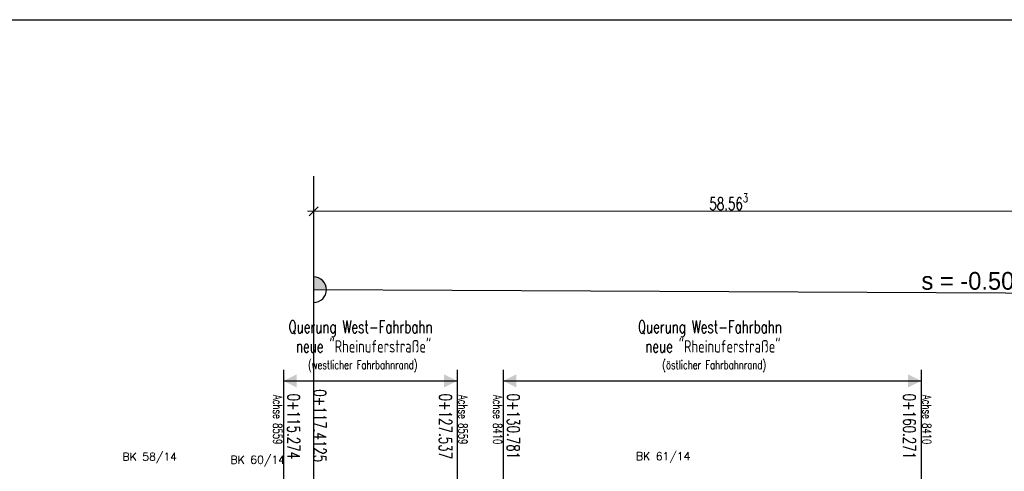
# Model space of a CAD drawing. Header units: metres. Extents: x 3458045 to 3462392, y 5482308 to 5484762.
# Tile 268 of 458: x 3460100 to 3460169, y 5484014 to 5484046. Entities that reach past the tile are written whole.
import ezdxf
from ezdxf.enums import TextEntityAlignment as Align

# ---------------------------------------------------------------- set-up
doc = ezdxf.new("R2010")
doc.units = ezdxf.units.M
doc.header["$PDMODE"] = 3
doc.header["$PDSIZE"] = 0.1
doc.linetypes.add('AUSGEZOGEN', pattern=[2, 1, 1])
doc.layers.get('0').update_dxf_attribs({"linetype": 'CONTINUOUS'})
doc.layers.get('DEFPOINTS').update_dxf_attribs({"linetype": 'CONTINUOUS'})
for name, color, linetype in [('BAUER_BK 2014', 1, 'CONTINUOUS'), ('SP_Tangentenband', 1, 'CONTINUOUS'), ('SP_TEXT', 2, 'CONTINUOUS'), ('SP_VERM-VA-B44', 150, 'CONTINUOUS')]:
    doc.layers.add(name, color=color, linetype=linetype)
doc.layers.add('SP_LAYOUT', color=50, linetype='CONTINUOUS', plot=False)
doc.styles.add('K_ISOCP', font='k_isocp.shx')
doc.styles.add('ROMANS', font='ROMANS')
doc.styles.add('SP_F', font='romans.shx', dxfattribs={"width": 0.7, "bigfont": 'sp_f.shx'})
doc.dimstyles.new('SOFI35$0', dxfattribs={"dimtxt": 3.5, "dimasz": 0.35, "dimexe": 0.9, "dimexo": 0.625, "dimgap": 0.945, "dimtad": 1, "dimdec": 3, "dimrnd": 0.001, "dimzin": 1, "dimdsep": 46, "dimtxsty": 'SP_F', "dimblk1": 'SOF_BEMSTR1', "dimblk2": 'SOF_BEMSTR2', "dimsah": 1, "dimcen": 3.5, "dimse1": 1, "dimse2": 1, "dimclrd": 1, "dimclre": 1, "dimclrt": 2, "dimaunit": 2, "dimazin": 0, "dimtfac": 1, "dimtdec": 3, "dimtmove": 0, "dimatfit": 3, "dimfxl": 1, "dimtolj": 1, "dimtzin": 0, "dimlwd": 0, "dimlwe": 0, "dimarcsym": 0})

# ---------------------------------------------------------------- blocks, each defined once
blk = doc.blocks.new('SOF_BEMSTR2')
at = {"color": 0, "linetype": 'ByBlock', "lineweight": -2}
for p, q in [((0, -20), (0, 8.5)), ((3.535, 3.535), (-3.535, -3.535)), ((-5, 0), (5, 0))]:
    blk.add_line(p, q, dxfattribs=at)
blk = doc.blocks.new('SOF_BEMSTR1')
at = {"color": 0, "linetype": 'ByBlock', "lineweight": -2}
for p, q in [((0, 20), (0, -8.5)), ((3.535, 3.535), (-3.535, -3.535)), ((-5, 0), (5, 0))]:
    blk.add_line(p, q, dxfattribs=at)
blk = doc.blocks.new('*D144')
at = {"layer": 'DEFPOINTS', "color": 0, "linetype": 'AUSGEZOGEN', "transparency": 16777216}
for p in [(3460120.47, 5484032.41), (3460120.47, 5484032.353), (3460179.033, 5484032.353)]:
    blk.add_point(p, dxfattribs=at)
at = {"layer": 'SP_Tangentenband', "color": 1, "linetype": 'AUSGEZOGEN', "lineweight": 0, "transparency": 16777216}
blk.add_line((3460178.946, 5484032.41), (3460120.558, 5484032.41), dxfattribs=at)
at = {"layer": 'SP_Tangentenband', "color": 1, "linetype": 'AUSGEZOGEN', "lineweight": 0, "transparency": 16777216, "xscale": 0.08750000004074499, "yscale": 0.08750000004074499, "zscale": 0.08750000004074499, "rotation": 180}
blk.add_blockref('SOF_BEMSTR1', (3460120.47, 5484032.41), dxfattribs=at)
at = {"layer": 'SP_Tangentenband', "color": 1, "linetype": 'AUSGEZOGEN', "lineweight": 0, "transparency": 16777216, "xscale": 0.08750000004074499, "yscale": 0.08750000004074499, "zscale": 0.08750000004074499}
blk.add_blockref('SOF_BEMSTR2', (3460179.033, 5484032.41), dxfattribs=at)
at = {"layer": 'SP_Tangentenband', "color": 2, "linetype": 'AUSGEZOGEN', "transparency": 16777216, "insert": (3460149.752, 5484033.083), "char_height": 0.875, "attachment_point": 5, "style": 'SP_F'}
blk.add_mtext('\\A1;\\A1;58.56{\\H.7x;\\S3^ ;}', dxfattribs=at)
blk = doc.blocks.new('SOFI-PFV')
at = {"color": 0, "linetype": 'Continuous'}
blk.add_solid([(-0.0625, 0.125), (0.0625, 0.125), (0, 0)], dxfattribs=at)

msp = doc.modelspace()

# ---------------------------------------------------------------- hatches: boundary and pattern name
at = {"layer": 'SP_Tangentenband'}
h = msp.add_hatch(color=1, dxfattribs=at)
h.dxf.hatch_style = 1
h.paths.add_polyline_path([(3460120.4704, 5484027.7822), (3460120.4704, 5484026.8822), (3460121.3704, 5484026.8776, 0.4156825)])

# ---------------------------------------------------------------- linework, layer by layer
at = {"layer": 'SP_LAYOUT'}
msp.add_lwpolyline([(3459988.5361, 5484045.9145), (3460409.8809, 5484045.9145), (3460409.8809, 5483954.9364), (3459988.5361, 5483954.9364)], close=True, dxfattribs=at)
at = {"layer": 'SP_Tangentenband', "color": 1}
for points in [[(3460120.4704, 5484005.0072), (3460120.4704, 5484034.891)], [(3460237.5964, 5484029.8001), (3460179.0334, 5484026.5886), (3460120.4704, 5484026.8822)]]:
    msp.add_lwpolyline(points, dxfattribs=at)
msp.add_arc((3460120.4704, 5484026.8822), 0.9, 270, 90, dxfattribs=at)
at = {"layer": 'SP_VERM-VA-B44', "color": 1}
for p, q in [((3460118.3319, 5484021.2437), (3460118.3319, 5484010.8838)), ((3460130.5949, 5484021.2437), (3460130.5949, 5484010.8838)), ((3460133.8389, 5484021.2437), (3460133.8389, 5484010.8838)), ((3460163.3279, 5484021.2437), (3460163.3279, 5484010.8838)), ((3460118.3319, 5484020.4524), (3460130.5949, 5484020.4524)), ((3460133.8389, 5484020.4524), (3460163.3279, 5484020.4524))]:
    msp.add_line(p, q, dxfattribs=at)

# ---------------------------------------------------------------- block references
at = {"layer": 'SP_VERM-VA-B44', "color": 1, "yscale": 7.5, "zscale": 7.5}
for p, xscale, rotation in [((3460118.3319, 5484020.4524), 7.5, 270), ((3460130.5949, 5484020.4524), -7.5, 90), ((3460133.8389, 5484020.4524), 7.5, 270), ((3460163.3279, 5484020.4524), -7.5, 90)]:
    msp.add_blockref('SOFI-PFV', p, dxfattribs=dict(at, xscale=xscale, rotation=rotation))

# ---------------------------------------------------------------- texts
at = {"layer": 'BAUER_BK 2014', "color": 7, "style": 'ROMANS'}
for s, p in [('BK 58/14', (3460108.9022, 5484014.8313)), ('BK 60/14', (3460116.5215, 5484014.6153)), ('BK 61/14', (3460145.129, 5484014.8665))]:
    msp.add_text(s, height=0.56092, dxfattribs=at).set_placement(p, align=Align.CENTER)
at = {"layer": 'SP_Tangentenband', "color": 3, "style": 'K_ISOCP'}
msp.add_text('s = -0.5013%', height=1.25, dxfattribs=at).set_placement((3460163.3518, 5484026.8821))
at = {"layer": 'SP_TEXT', "style": 'SP_F', "width": 0.7}
msp.add_text('0+117.4125', height=0.875, rotation=270, dxfattribs=at).set_placement((3460120.4704, 5484019.8632))
at = {"layer": 'SP_VERM-VA-B44', "color": 2, "style": 'SP_F', "width": 0.7}
for s, p in [('Querung West-Fahrbahn', (3460118.6962, 5484023.8281)), ('Querung West-Fahrbahn', (3460143.3436, 5484023.8281)), ('neue "Rheinuferstraße"', (3460119.2198, 5484022.4522)), ('neue "Rheinuferstraße"', (3460143.8673, 5484022.4522))]:
    msp.add_text(s, height=0.875, dxfattribs=at).set_placement(p)
at = {"layer": 'SP_VERM-VA-B44', "color": 1, "lineweight": 25, "style": 'SP_F', "width": 0.7}
for s, p in [('(westlicher Fahrbahnrand)', (3460120.0701, 5484021.2753)), ('(östlicher Fahrbahnrand)', (3460145.062, 5484021.2753))]:
    msp.add_text(s, height=0.625, dxfattribs=at).set_placement(p)
for s, p in [('Achse 8559', (3460117.6096, 5484019.4659)), ('Achse 8559', (3460130.6868, 5484019.4659)), ('Achse 8410', (3460133.1318, 5484019.4659)), ('Achse 8410', (3460163.42, 5484019.4659))]:
    msp.add_text(s, height=0.625, rotation=270, dxfattribs=at).set_placement(p)
at = {"layer": 'SP_VERM-VA-B44', "color": 2, "style": 'SP_F', "width": 0.7}
for s, p in [('0+115.274', (3460118.6166, 5484019.5566)), ('0+127.537', (3460129.3341, 5484019.5566)), ('0+130.781', (3460134.1236, 5484019.5566)), ('0+160.271', (3460162.0671, 5484019.5566))]:
    msp.add_text(s, height=0.875, rotation=270, dxfattribs=at).set_placement(p)

# ---------------------------------------------------------------- dimensions: what is measured, and where the dimension line sits
at = {"layer": 'SP_Tangentenband', "color": 1, "linetype": 'AUSGEZOGEN'}
dim = msp.add_linear_dim(base=(3460120.4704, 5484032.4097), p1=(3460179.0334, 5484032.3535), p2=(3460120.4704, 5484032.3535), text='\\A1;58.56{\\H.7x;\\S3^ ;}', dimstyle='SOFI35$0', override={"dimblk1": 'SOF_BEMSTR2', "dimblk2": 'SOF_BEMSTR1'}, dxfattribs=at)
dim.commit()
dim.dimension.update_dxf_attribs({"geometry": '*D144', "text_midpoint": (3460149.7519, 5484033.0834)})

doc.saveas('drawing.dxf')
